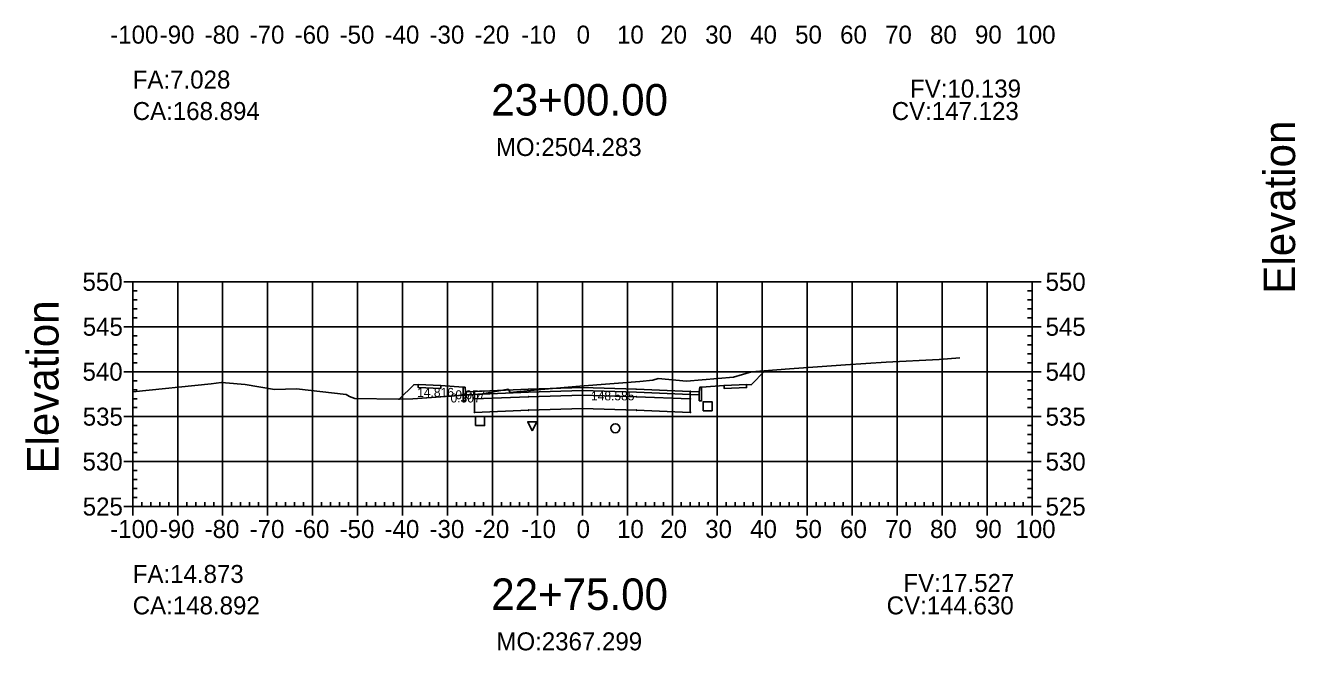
# Model space of a CAD drawing. Extents: x 704834 to 709892, y 372981 to 377533.
# Drawn here: x 705738 to 706020.5, y 373200.8 to 373339.9 of the extents above; entities that cross this region are included whole.
import ezdxf

# ---------------------------------------------------------------- set-up
doc = ezdxf.new("R2010")
doc.units = 0
for name, color, linetype in [('1', 7, 'Continuous'), ('10', 7, 'Continuous'), ('13', 7, 'Continuous'), ('14', 7, 'Continuous'), ('4', 7, 'Continuous'), ('57', 7, 'Continuous'), ('59', 7, 'Continuous'), ('60', 7, 'Continuous'), ('Default_Xsect', 7, 'Continuous'), ('Existing', 7, 'Continuous')]:
    doc.layers.add(name, color=color, linetype=linetype)

msp = doc.modelspace()

# ---------------------------------------------------------------- linework, layer by layer
for points in [[(705899.37, 373259.92), (705902.47, 373263.01)], [(705824.37, 373259.92), (705821.15, 373256.69)], [(705825.37, 373259.96), (705824.37, 373259.92)], [(705835.37, 373259.36), (705830.37, 373259.76)], [(705888.37, 373259.36), (705893.37, 373259.76)], [(705898.37, 373259.96), (705899.37, 373259.92)]]:
    msp.add_lwpolyline(points)
for points in [[(705830.37, 373259.76), (705825.37, 373259.96), (705825.37, 373259.29), (705830.37, 373259.09)], [(705835.87, 373258.36), (705835.79, 373259.36), (705835.37, 373259.36), (705835.37, 373256.36), (705835.87, 373256.36)], [(705861.87, 373258.61), (705873.87, 373258.25), (705885.87, 373257.77), (705885.87, 373258.44), (705873.87, 373258.92), (705861.87, 373259.28), (705849.87, 373258.92), (705837.87, 373258.44), (705837.87, 373257.77), (705849.87, 373258.25)], [(705861.87, 373257.61), (705873.87, 373257.25), (705885.87, 373256.77), (705885.87, 373257.77), (705873.87, 373258.25), (705861.87, 373258.61), (705849.87, 373258.25), (705837.87, 373257.77), (705837.87, 373256.77), (705849.87, 373257.25)], [(705861.82, 373258.56), (705861.92, 373258.56), (705861.92, 373258.66), (705861.82, 373258.66)], [(705887.87, 373256.36), (705888.37, 373256.36), (705888.37, 373259.36), (705887.96, 373259.36), (705887.87, 373258.36)], [(705893.37, 373259.09), (705898.37, 373259.29), (705898.37, 373259.96), (705893.37, 373259.76)], [(705837.87, 373258.44), (705835.87, 373258.36), (705835.87, 373257.69), (705837.87, 373257.77)], [(705837.82, 373256.72), (705837.92, 373256.72), (705837.92, 373256.82), (705837.82, 373256.82)], [(705861.87, 373254.61), (705873.87, 373254.25), (705885.87, 373253.77), (705885.87, 373256.77), (705873.87, 373257.25), (705861.87, 373257.61), (705849.87, 373257.25), (705837.87, 373256.77), (705837.87, 373253.77), (705849.87, 373254.25)], [(705849.82, 373257.2), (705849.92, 373257.2), (705849.92, 373257.3), (705849.82, 373257.3)], [(705861.82, 373257.56), (705861.92, 373257.56), (705861.92, 373257.66), (705861.82, 373257.66)], [(705873.82, 373257.2), (705873.92, 373257.2), (705873.92, 373257.3), (705873.82, 373257.3)], [(705885.82, 373256.72), (705885.92, 373256.72), (705885.92, 373256.82), (705885.82, 373256.82)], [(705885.87, 373257.77), (705887.87, 373257.69), (705887.87, 373258.36), (705885.87, 373258.44)], [(705837.82, 373253.72), (705837.92, 373253.72), (705837.92, 373253.82), (705837.82, 373253.82)], [(705849.82, 373254.2), (705849.92, 373254.2), (705849.92, 373254.3), (705849.82, 373254.3)], [(705861.82, 373254.56), (705861.92, 373254.56), (705861.92, 373254.66), (705861.82, 373254.66)], [(705873.82, 373254.2), (705873.92, 373254.2), (705873.92, 373254.3), (705873.82, 373254.3)], [(705885.82, 373253.72), (705885.92, 373253.72), (705885.92, 373253.82), (705885.82, 373253.82)]]:
    msp.add_lwpolyline(points, close=True)
at = {"layer": '1'}
for points in [[(705837.87, 373257.74), (705839.65, 373257.87), (705845.34, 373258.97), (705845.54, 373258.72), (705845.84, 373258.2), (705852.63, 373258.89), (705861.31, 373259.63), (705874.62, 373260.66), (705877.55, 373260.91), (705878.73, 373261.28), (705885.02, 373260.7), (705895.45, 373261.62), (705899.44, 373262.76), (705902.47, 373263.01), (705899.37, 373259.92), (705898.37, 373259.96), (705898.37, 373259.29), (705893.37, 373259.09), (705893.37, 373259.76), (705888.37, 373259.36), (705888.37, 373256.36), (705887.87, 373256.36), (705887.87, 373257.69), (705885.87, 373257.77), (705885.87, 373256.77), (705885.87, 373253.77), (705873.87, 373254.25), (705861.87, 373254.61), (705849.87, 373254.25), (705837.87, 373253.77), (705837.87, 373256.77)], [(705821.15, 373256.69), (705824.15, 373256.79), (705835.37, 373257.57), (705835.37, 373259.36), (705830.37, 373259.76), (705830.37, 373259.09), (705825.37, 373259.29), (705825.37, 373259.96), (705824.37, 373259.92)], [(705835.37, 373257.57), (705835.87, 373257.6), (705835.87, 373256.36), (705835.37, 373256.36)], [(705835.87, 373257.6), (705837.87, 373257.74), (705837.87, 373257.77), (705835.87, 373257.69)], [(705850.7, 373249.7), (705849.7, 373251.7), (705851.7, 373251.7)]]:
    msp.add_lwpolyline(points, close=True, dxfattribs=at)
at = {"layer": '10'}
msp.add_lwpolyline([(705838.1, 373250.83), (705840.1, 373250.83), (705840.1, 373252.83), (705838.1, 373252.83)], close=True, dxfattribs=at)
at = {"layer": '13'}
msp.add_circle((705869.21, 373250.24), 1, dxfattribs=at)
at = {"layer": '14'}
for points in [[(705902.47, 373263.01), (705902.47, 373263.06), (705902.47, 373263.01), (705902.42, 373263.01), (705902.47, 373263.01), (705902.47, 373262.96), (705902.47, 373263.01), (705902.52, 373263.01)], [(705837.87, 373258.44), (705837.87, 373258.49), (705837.87, 373258.44), (705837.82, 373258.44), (705837.87, 373258.44), (705837.87, 373258.39), (705837.87, 373258.44), (705837.92, 373258.44)], [(705849.87, 373258.92), (705849.87, 373258.97), (705849.87, 373258.92), (705849.82, 373258.92), (705849.87, 373258.92), (705849.87, 373258.87), (705849.87, 373258.92), (705849.92, 373258.92)], [(705861.87, 373259.28), (705861.87, 373259.33), (705861.87, 373259.28), (705861.82, 373259.28), (705861.87, 373259.28), (705861.87, 373259.23), (705861.87, 373259.28), (705861.92, 373259.28)], [(705873.87, 373258.92), (705873.87, 373258.97), (705873.87, 373258.92), (705873.82, 373258.92), (705873.87, 373258.92), (705873.87, 373258.87), (705873.87, 373258.92), (705873.92, 373258.92)], [(705885.87, 373258.44), (705885.87, 373258.49), (705885.87, 373258.44), (705885.82, 373258.44), (705885.87, 373258.44), (705885.87, 373258.39), (705885.87, 373258.44), (705885.92, 373258.44)], [(705821.15, 373256.69), (705821.15, 373256.74), (705821.15, 373256.69), (705821.1, 373256.69), (705821.15, 373256.69), (705821.15, 373256.64), (705821.15, 373256.69), (705821.2, 373256.69)]]:
    msp.add_lwpolyline(points, dxfattribs=at)
at = {"layer": '4'}
msp.add_lwpolyline([(705888.71, 373254.12), (705890.71, 373254.12), (705890.71, 373256.12), (705888.71, 373256.12)], close=True, dxfattribs=at)
at = {"layer": '57'}
for p, q in [((705759.87, 373282.82), (705761.87, 373282.82)), ((705761.87, 373282.82), (705961.87, 373282.82)), ((705761.87, 373232.82), (705761.87, 373282.82)), ((705761.87, 373232.82), (705761.87, 373282.82)), ((705771.87, 373232.82), (705771.87, 373282.82)), ((705781.87, 373232.82), (705781.87, 373282.82)), ((705791.87, 373232.82), (705791.87, 373282.82)), ((705801.87, 373232.82), (705801.87, 373282.82)), ((705811.87, 373232.82), (705811.87, 373282.82)), ((705821.87, 373232.82), (705821.87, 373282.82)), ((705831.87, 373232.82), (705831.87, 373282.82)), ((705841.87, 373232.82), (705841.87, 373282.82)), ((705851.87, 373232.82), (705851.87, 373282.82)), ((705861.87, 373232.82), (705861.87, 373282.82)), ((705871.87, 373232.82), (705871.87, 373282.82)), ((705881.87, 373232.82), (705881.87, 373282.82)), ((705891.87, 373232.82), (705891.87, 373282.82)), ((705901.87, 373232.82), (705901.87, 373282.82)), ((705911.87, 373232.82), (705911.87, 373282.82)), ((705921.87, 373232.82), (705921.87, 373282.82)), ((705931.87, 373232.82), (705931.87, 373282.82)), ((705941.87, 373232.82), (705941.87, 373282.82)), ((705951.87, 373232.82), (705951.87, 373282.82)), ((705961.87, 373232.82), (705961.87, 373282.82)), ((705961.87, 373232.82), (705961.87, 373282.82)), ((705963.87, 373282.82), (705961.87, 373282.82)), ((705761.87, 373280.82), (705762.87, 373280.82)), ((705761.87, 373278.82), (705762.87, 373278.82)), ((705961.87, 373280.82), (705960.87, 373280.82)), ((705961.87, 373278.82), (705960.87, 373278.82)), ((705761.87, 373276.82), (705762.87, 373276.82)), ((705961.87, 373276.82), (705960.87, 373276.82)), ((705759.87, 373272.82), (705761.87, 373272.82)), ((705761.87, 373274.82), (705762.87, 373274.82)), ((705761.87, 373272.82), (705961.87, 373272.82)), ((705961.87, 373274.82), (705960.87, 373274.82)), ((705963.87, 373272.82), (705961.87, 373272.82)), ((705761.87, 373270.82), (705762.87, 373270.82)), ((705961.87, 373270.82), (705960.87, 373270.82)), ((705761.87, 373268.82), (705762.87, 373268.82)), ((705961.87, 373268.82), (705960.87, 373268.82)), ((705761.87, 373266.82), (705762.87, 373266.82)), ((705761.87, 373264.82), (705762.87, 373264.82)), ((705961.87, 373266.82), (705960.87, 373266.82)), ((705961.87, 373264.82), (705960.87, 373264.82)), ((705759.87, 373262.82), (705761.87, 373262.82)), ((705761.87, 373262.82), (705961.87, 373262.82)), ((705963.87, 373262.82), (705961.87, 373262.82)), ((705761.87, 373260.82), (705762.87, 373260.82)), ((705761.87, 373258.82), (705762.87, 373258.82)), ((705961.87, 373260.82), (705960.87, 373260.82)), ((705961.87, 373258.82), (705960.87, 373258.82)), ((705761.87, 373256.82), (705762.87, 373256.82)), ((705961.87, 373256.82), (705960.87, 373256.82)), ((705759.87, 373252.82), (705761.87, 373252.82)), ((705761.87, 373254.82), (705762.87, 373254.82)), ((705761.87, 373252.82), (705961.87, 373252.82)), ((705961.87, 373254.82), (705960.87, 373254.82)), ((705963.87, 373252.82), (705961.87, 373252.82)), ((705761.87, 373250.82), (705762.87, 373250.82)), ((705961.87, 373250.82), (705960.87, 373250.82)), ((705761.87, 373248.82), (705762.87, 373248.82)), ((705961.87, 373248.82), (705960.87, 373248.82)), ((705761.87, 373246.82), (705762.87, 373246.82)), ((705761.87, 373244.82), (705762.87, 373244.82)), ((705961.87, 373246.82), (705960.87, 373246.82)), ((705961.87, 373244.82), (705960.87, 373244.82)), ((705759.87, 373242.82), (705761.87, 373242.82)), ((705761.87, 373242.82), (705961.87, 373242.82)), ((705963.87, 373242.82), (705961.87, 373242.82)), ((705761.87, 373240.82), (705762.87, 373240.82)), ((705761.87, 373238.82), (705762.87, 373238.82)), ((705961.87, 373240.82), (705960.87, 373240.82)), ((705961.87, 373238.82), (705960.87, 373238.82)), ((705761.87, 373236.82), (705762.87, 373236.82)), ((705961.87, 373236.82), (705960.87, 373236.82)), ((705761.87, 373234.82), (705762.87, 373234.82)), ((705763.87, 373232.82), (705763.87, 373233.82)), ((705765.87, 373232.82), (705765.87, 373233.82)), ((705767.87, 373232.82), (705767.87, 373233.82)), ((705769.87, 373232.82), (705769.87, 373233.82)), ((705773.87, 373232.82), (705773.87, 373233.82)), ((705775.87, 373232.82), (705775.87, 373233.82)), ((705777.87, 373232.82), (705777.87, 373233.82)), ((705779.87, 373232.82), (705779.87, 373233.82)), ((705783.87, 373232.82), (705783.87, 373233.82)), ((705785.87, 373232.82), (705785.87, 373233.82)), ((705787.87, 373232.82), (705787.87, 373233.82)), ((705789.87, 373232.82), (705789.87, 373233.82)), ((705793.87, 373232.82), (705793.87, 373233.82)), ((705795.87, 373232.82), (705795.87, 373233.82)), ((705797.87, 373232.82), (705797.87, 373233.82)), ((705799.87, 373232.82), (705799.87, 373233.82)), ((705803.87, 373232.82), (705803.87, 373233.82)), ((705805.87, 373232.82), (705805.87, 373233.82)), ((705807.87, 373232.82), (705807.87, 373233.82)), ((705809.87, 373232.82), (705809.87, 373233.82)), ((705813.87, 373232.82), (705813.87, 373233.82)), ((705815.87, 373232.82), (705815.87, 373233.82)), ((705817.87, 373232.82), (705817.87, 373233.82)), ((705819.87, 373232.82), (705819.87, 373233.82)), ((705823.87, 373232.82), (705823.87, 373233.82)), ((705825.87, 373232.82), (705825.87, 373233.82)), ((705827.87, 373232.82), (705827.87, 373233.82)), ((705829.87, 373232.82), (705829.87, 373233.82)), ((705833.87, 373232.82), (705833.87, 373233.82)), ((705835.87, 373232.82), (705835.87, 373233.82)), ((705837.87, 373232.82), (705837.87, 373233.82)), ((705839.87, 373232.82), (705839.87, 373233.82)), ((705843.87, 373232.82), (705843.87, 373233.82)), ((705845.87, 373232.82), (705845.87, 373233.82)), ((705847.87, 373232.82), (705847.87, 373233.82)), ((705849.87, 373232.82), (705849.87, 373233.82)), ((705853.87, 373232.82), (705853.87, 373233.82)), ((705855.87, 373232.82), (705855.87, 373233.82)), ((705857.87, 373232.82), (705857.87, 373233.82)), ((705859.87, 373232.82), (705859.87, 373233.82)), ((705863.87, 373232.82), (705863.87, 373233.82)), ((705865.87, 373232.82), (705865.87, 373233.82)), ((705867.87, 373232.82), (705867.87, 373233.82)), ((705869.87, 373232.82), (705869.87, 373233.82)), ((705873.87, 373232.82), (705873.87, 373233.82)), ((705875.87, 373232.82), (705875.87, 373233.82)), ((705877.87, 373232.82), (705877.87, 373233.82)), ((705879.87, 373232.82), (705879.87, 373233.82)), ((705883.87, 373232.82), (705883.87, 373233.82)), ((705885.87, 373232.82), (705885.87, 373233.82)), ((705887.87, 373232.82), (705887.87, 373233.82)), ((705889.87, 373232.82), (705889.87, 373233.82)), ((705893.87, 373232.82), (705893.87, 373233.82)), ((705895.87, 373232.82), (705895.87, 373233.82)), ((705897.87, 373232.82), (705897.87, 373233.82)), ((705899.87, 373232.82), (705899.87, 373233.82)), ((705903.87, 373232.82), (705903.87, 373233.82)), ((705905.87, 373232.82), (705905.87, 373233.82)), ((705907.87, 373232.82), (705907.87, 373233.82)), ((705909.87, 373232.82), (705909.87, 373233.82)), ((705913.87, 373232.82), (705913.87, 373233.82)), ((705915.87, 373232.82), (705915.87, 373233.82)), ((705917.87, 373232.82), (705917.87, 373233.82)), ((705919.87, 373232.82), (705919.87, 373233.82)), ((705923.87, 373232.82), (705923.87, 373233.82)), ((705925.87, 373232.82), (705925.87, 373233.82)), ((705927.87, 373232.82), (705927.87, 373233.82)), ((705929.87, 373232.82), (705929.87, 373233.82)), ((705933.87, 373232.82), (705933.87, 373233.82)), ((705935.87, 373232.82), (705935.87, 373233.82)), ((705937.87, 373232.82), (705937.87, 373233.82)), ((705939.87, 373232.82), (705939.87, 373233.82)), ((705943.87, 373232.82), (705943.87, 373233.82)), ((705945.87, 373232.82), (705945.87, 373233.82)), ((705947.87, 373232.82), (705947.87, 373233.82)), ((705949.87, 373232.82), (705949.87, 373233.82)), ((705953.87, 373232.82), (705953.87, 373233.82)), ((705955.87, 373232.82), (705955.87, 373233.82)), ((705957.87, 373232.82), (705957.87, 373233.82)), ((705959.87, 373232.82), (705959.87, 373233.82)), ((705961.87, 373234.82), (705960.87, 373234.82)), ((705759.87, 373232.82), (705761.87, 373232.82)), ((705761.87, 373232.82), (705961.87, 373232.82)), ((705761.87, 373232.82), (705961.87, 373232.82)), ((705761.87, 373230.82), (705761.87, 373232.82)), ((705771.87, 373230.82), (705771.87, 373232.82)), ((705781.87, 373230.82), (705781.87, 373232.82)), ((705791.87, 373230.82), (705791.87, 373232.82)), ((705801.87, 373230.82), (705801.87, 373232.82)), ((705811.87, 373230.82), (705811.87, 373232.82)), ((705821.87, 373230.82), (705821.87, 373232.82)), ((705831.87, 373230.82), (705831.87, 373232.82)), ((705841.87, 373230.82), (705841.87, 373232.82)), ((705851.87, 373230.82), (705851.87, 373232.82)), ((705861.87, 373230.82), (705861.87, 373232.82)), ((705871.87, 373230.82), (705871.87, 373232.82)), ((705881.87, 373230.82), (705881.87, 373232.82)), ((705891.87, 373230.82), (705891.87, 373232.82)), ((705901.87, 373230.82), (705901.87, 373232.82)), ((705911.87, 373230.82), (705911.87, 373232.82)), ((705921.87, 373230.82), (705921.87, 373232.82)), ((705931.87, 373230.82), (705931.87, 373232.82)), ((705941.87, 373230.82), (705941.87, 373232.82)), ((705951.87, 373230.82), (705951.87, 373232.82)), ((705961.87, 373230.82), (705961.87, 373232.82)), ((705963.87, 373232.82), (705961.87, 373232.82))]:
    msp.add_line(p, q, dxfattribs=at)
at = {"layer": 'Default_Xsect'}
msp.add_lwpolyline([(705821.15, 373256.69), (705824.37, 373259.92), (705825.37, 373259.96), (705830.37, 373259.76), (705835.37, 373259.36), (705835.79, 373259.36), (705835.87, 373258.36), (705837.87, 373258.44), (705849.87, 373258.92), (705861.87, 373259.28), (705873.87, 373258.92), (705885.87, 373258.44), (705887.87, 373258.36), (705887.96, 373259.36), (705888.37, 373259.36), (705893.37, 373259.76), (705898.37, 373259.96), (705899.37, 373259.92), (705902.47, 373263.01)], dxfattribs=at)
at = {"layer": 'Existing'}
msp.add_lwpolyline([(705761.87, 373258.37), (705779.32, 373260.12), (705781.52, 373260.42), (705781.6, 373260.39), (705782.48, 373260.38), (705786.91, 373259.96), (705793.37, 373258.88), (705798.31, 373259), (705809.31, 373257.74), (705810.06, 373257.33), (705811.25, 373256.89), (705820.95, 373256.69), (705824.15, 373256.79), (705839.65, 373257.87), (705845.34, 373258.97), (705845.54, 373258.72), (705845.84, 373258.2), (705852.63, 373258.89), (705861.31, 373259.63), (705874.62, 373260.66), (705877.55, 373260.91), (705878.73, 373261.28), (705885.02, 373260.7), (705895.45, 373261.62), (705899.44, 373262.76), (705907.95, 373263.46), (705920.38, 373264.32), (705929.41, 373264.92), (705941.19, 373265.57), (705945.8, 373265.88)], dxfattribs=at)

# ---------------------------------------------------------------- texts
for s, p in [('CA:168.894', (705761.87, 373318.82)), ('CV:147.123', (705930.66, 373318.82)), ('CA:148.892', (705761.87, 373208.82)), ('CV:144.630', (705929.53, 373208.82))]:
    msp.add_text(s, height=4).set_placement(p)
at = {"layer": '1'}
for s, p in [('23+00.00', (705841.6, 373319.82)), ('22+75.00', (705841.6, 373209.82))]:
    msp.add_text(s, height=7, dxfattribs=at).set_placement(p)
at = {"layer": '14'}
for p in [(705825.34, 373259.91), (705825.34, 373259.24), (705830.34, 373259.04), (705893.34, 373259.04), (705898.34, 373259.91), (705898.34, 373259.24)]:
    msp.add_text('+', height=0.1, dxfattribs=at).set_placement(p)
at = {"layer": '57'}
for s, p in [('-100', (705756.86, 373335.82)), ('-90', (705767.87, 373335.82)), ('-80', (705777.87, 373335.82)), ('-70', (705787.87, 373335.82)), ('-60', (705797.87, 373335.82)), ('-50', (705807.87, 373335.82)), ('-40', (705817.87, 373335.82)), ('-30', (705827.87, 373335.82)), ('-20', (705837.87, 373335.82)), ('-10', (705848.26, 373335.82)), ('0', (705860.58, 373335.82)), ('10', (705869.57, 373335.82)), ('20', (705879.18, 373335.82)), ('30', (705889.18, 373335.82)), ('40', (705899.18, 373335.82)), ('50', (705909.18, 373335.82)), ('60', (705919.18, 373335.82)), ('70', (705929.18, 373335.82)), ('80', (705939.18, 373335.82)), ('90', (705949.18, 373335.82)), ('100', (705958.17, 373335.82)), ('550', (705750.7, 373280.82)), ('550', (705964.87, 373280.82)), ('545', (705750.75, 373270.82)), ('545', (705964.87, 373270.82)), ('540', (705750.7, 373260.82)), ('540', (705964.87, 373260.82)), ('535', (705750.75, 373250.82)), ('535', (705964.87, 373250.82)), ('530', (705750.7, 373240.82)), ('530', (705964.87, 373240.82)), ('525', (705750.75, 373230.82)), ('525', (705964.87, 373230.82)), ('-100', (705756.86, 373225.82)), ('-90', (705767.87, 373225.82)), ('-80', (705777.87, 373225.82)), ('-70', (705787.87, 373225.82)), ('-60', (705797.87, 373225.82)), ('-50', (705807.87, 373225.82)), ('-40', (705817.87, 373225.82)), ('-30', (705827.87, 373225.82)), ('-20', (705837.87, 373225.82)), ('-10', (705848.26, 373225.82)), ('0', (705860.58, 373225.82)), ('10', (705869.57, 373225.82)), ('20', (705879.18, 373225.82)), ('30', (705889.18, 373225.82)), ('40', (705899.18, 373225.82)), ('50', (705909.18, 373225.82)), ('60', (705919.18, 373225.82)), ('70', (705929.18, 373225.82)), ('80', (705939.18, 373225.82)), ('90', (705949.18, 373225.82)), ('100', (705958.17, 373225.82))]:
    msp.add_text(s, height=4, dxfattribs=at).set_placement(p)
at = {"layer": '59'}
for s, height, p in [('FA:7.028', 4, (705761.87, 373325.82)), ('FV:10.139', 4, (705934.73, 373323.82)), ('MO:2504.283', 4, (705842.63, 373310.82)), ('14.816', 2, (705825.12, 373257.22)), ('0.057', 2, (705833.62, 373256.69)), ('148.585', 2, (705863.78, 373256.44)), ('0.307', 2, (705832.54, 373255.97)), ('FA:14.873', 4, (705761.87, 373215.82)), ('FV:17.527', 4, (705933.25, 373213.82)), ('MO:2367.299', 4, (705842.74, 373200.82))]:
    msp.add_text(s, height=height, dxfattribs=at).set_placement(p)
at = {"layer": '60'}
for p in [(706020.37, 373280.18), (705745.37, 373240.18)]:
    msp.add_text('Elevation', height=7, rotation=90, dxfattribs=at).set_placement(p)

doc.saveas('drawing.dxf')
